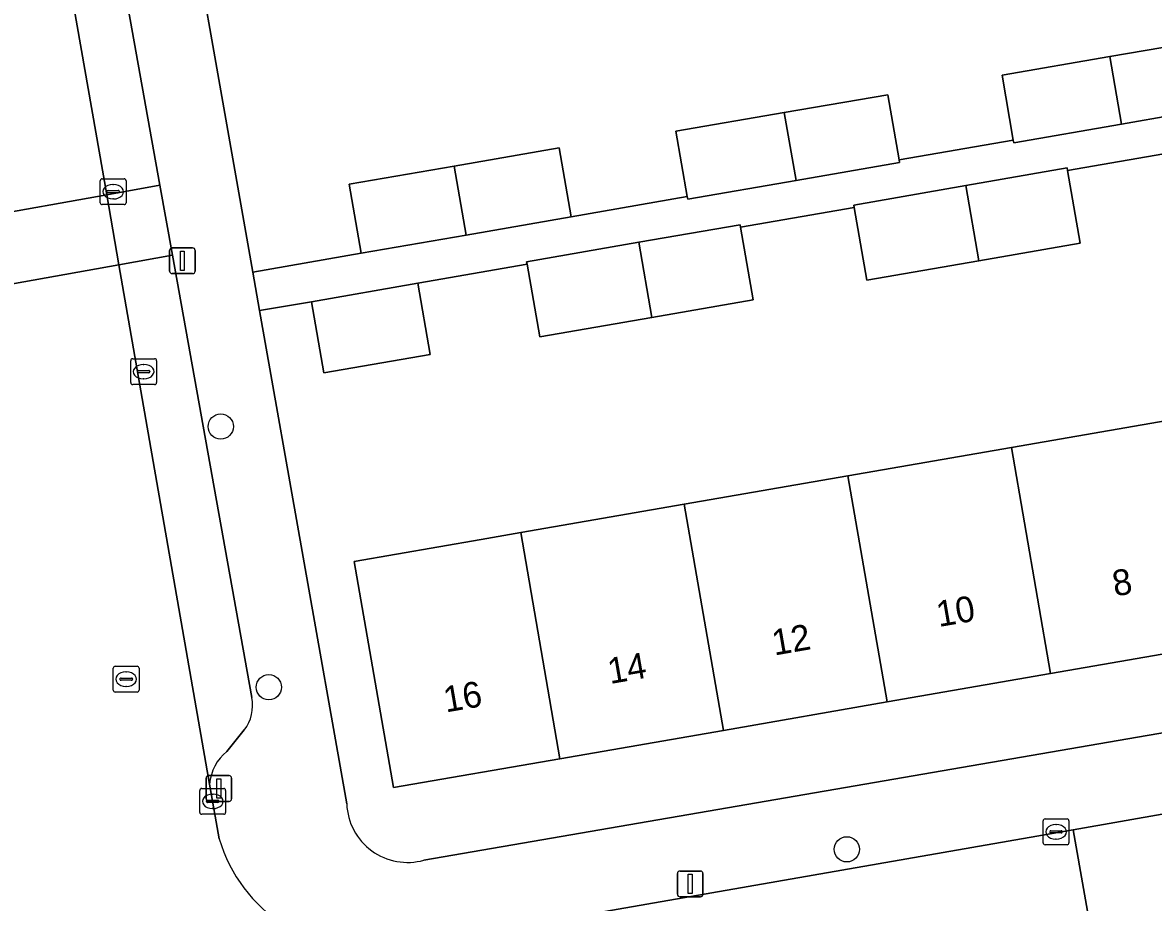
# Model space of a CAD drawing. Extents: x 162879 to 165540, y 384011 to 385181.
# Drawn here: x 164119.01 to 164162.84, y 384566.76 to 384600.87 of the extents above; entities that cross this region are included whole.
import ezdxf

# ---------------------------------------------------------------- set-up
doc = ezdxf.new("R2010")
doc.units = 0
for name, color, linetype in [('IMGEO_Boom', 7, 'Continuous'), ('IMGEO_Erf', 7, 'Continuous'), ('IMGEO_Kolk', 7, 'Continuous'), ('IMGEO_Lichtmast', 7, 'Continuous'), ('IMGEO_Pand', 7, 'Continuous'), ('IMGEO_Pand_nummerreeks', 7, 'Continuous'), ('IMGEO_Parkeervlak_open', 7, 'Continuous'), ('IMGEO_Rijbaan_lokaal_open', 7, 'Continuous'), ('IMGEO_Rioolput', 7, 'Continuous'), ('IMGEO_Voetpad_open', 7, 'Continuous')]:
    doc.layers.add(name, color=color, linetype=linetype)

msp = doc.modelspace()

# ---------------------------------------------------------------- linework, layer by layer
at = {"layer": 'IMGEO_Boom'}
for centre in [(164126.688, 384585.206), (164128.552, 384575.099), (164150.956, 384568.813)]:
    msp.add_circle(centre, 0.489, dxfattribs=at)
at = {"layer": 'IMGEO_Erf'}
for points in [[(164124.448, 384610.959), (164124.458, 384610.898), (164127.933, 384591.199), (164132.13, 384591.927), (164131.666, 384594.599), (164135.738, 384595.306), (164139.809, 384596.012), (164140.273, 384593.34), (164144.77, 384594.121), (164144.333, 384596.66), (164148.533, 384597.382), (164152.545, 384598.072), (164152.98, 384595.546), (164157.407, 384596.315), (164156.974, 384598.834), (164161.151, 384599.552), (164165.264, 384600.259)], [(164182.869, 384599.189), (164172.189, 384597.335), (164172.678, 384594.52), (164168.543, 384593.801), (164164.408, 384593.082), (164163.918, 384595.9), (164159.51, 384595.135), (164159.999, 384592.32), (164156.078, 384591.638), (164151.729, 384590.882), (164151.239, 384593.699), (164146.833, 384592.935), (164147.322, 384590.121), (164143.401, 384589.439), (164139.052, 384588.683), (164138.563, 384591.499), (164134.333, 384590.765), (164134.812, 384588.002), (164130.681, 384587.285), (164130.202, 384590.048), (164128.197, 384589.7), (164131.572, 384570.572)], [(164134.566, 384568.392), (164184.644, 384577.027)]]:
    msp.add_lwpolyline(points, dxfattribs=at)
msp.add_lwpolyline([(164157.334, 384584.394), (164163.674, 384585.494), (164170.013, 384586.594), (164176.353, 384587.694), (164177.883, 384587.959), (164182.809, 384588.814), (164184.33, 384580.045), (164177.873, 384578.925), (164171.533, 384577.825), (164165.194, 384576.725), (164158.854, 384575.626), (164152.516, 384574.526), (164146.177, 384573.427), (164139.838, 384572.327), (164133.382, 384571.207), (164131.86, 384579.975), (164136.787, 384580.83), (164138.317, 384581.095), (164144.657, 384582.195), (164150.996, 384583.295)], close=True, dxfattribs=at)
msp.add_arc((164133.93, 384570.665), 2.36, 182.2555, 285.626, dxfattribs=at)
at = {"layer": 'IMGEO_Kolk'}
for p, q in [((164122.017, 384593.887), (164122.017, 384594.739)), ((164122.092, 384594.813), (164122.944, 384594.813)), ((164122.505, 384594.593), (164122.53, 384594.593)), ((164123.018, 384594.739), (164123.018, 384593.887)), ((164122.276, 384594.307), (164122.276, 384594.319)), ((164122.714, 384594.27), (164122.316, 384594.27)), ((164122.319, 384594.356), (164122.717, 384594.356)), ((164122.528, 384594.033), (164122.503, 384594.033)), ((164122.76, 384594.319), (164122.76, 384594.307)), ((164122.944, 384593.813), (164122.092, 384593.813)), ((164123.2, 384586.909), (164123.2, 384587.761)), ((164123.275, 384587.835), (164124.127, 384587.835)), ((164123.688, 384587.615), (164123.713, 384587.615)), ((164124.201, 384587.761), (164124.201, 384586.909)), ((164123.459, 384587.329), (164123.459, 384587.341)), ((164123.897, 384587.292), (164123.499, 384587.292)), ((164123.502, 384587.378), (164123.9, 384587.378)), ((164123.711, 384587.055), (164123.686, 384587.055)), ((164123.943, 384587.341), (164123.943, 384587.329)), ((164124.127, 384586.835), (164123.275, 384586.835)), ((164125.876, 384570.247), (164125.876, 384571.099)), ((164125.951, 384571.173), (164126.803, 384571.173)), ((164126.364, 384570.953), (164126.389, 384570.953)), ((164126.877, 384571.099), (164126.877, 384570.247)), ((164126.135, 384570.667), (164126.135, 384570.679)), ((164126.573, 384570.63), (164126.175, 384570.63)), ((164126.178, 384570.716), (164126.576, 384570.716)), ((164126.387, 384570.393), (164126.362, 384570.393)), ((164126.619, 384570.679), (164126.619, 384570.667)), ((164126.803, 384570.173), (164125.951, 384570.173)), ((164158.564, 384569.065), (164158.564, 384569.917)), ((164158.639, 384569.991), (164159.491, 384569.991)), ((164159.565, 384569.917), (164159.565, 384569.065)), ((164158.823, 384569.485), (164158.823, 384569.497)), ((164159.261, 384569.448), (164158.863, 384569.448)), ((164158.866, 384569.534), (164159.264, 384569.534)), ((164159.052, 384569.771), (164159.077, 384569.771)), ((164159.307, 384569.497), (164159.307, 384569.485)), ((164159.075, 384569.211), (164159.05, 384569.211)), ((164159.491, 384568.991), (164158.639, 384568.991))]:
    msp.add_line(p, q, dxfattribs=at)
for points in [[(164122.017, 384593.887), (164122.017, 384594.739)], [(164122.092, 384594.813), (164122.944, 384594.813)], [(164123.018, 384594.739), (164123.018, 384593.887)], [(164122.944, 384593.813), (164122.092, 384593.813)], [(164123.2, 384586.909), (164123.2, 384587.761)], [(164123.275, 384587.835), (164124.127, 384587.835)], [(164124.201, 384587.761), (164124.201, 384586.909)], [(164124.127, 384586.835), (164123.275, 384586.835)], [(164125.876, 384570.247), (164125.876, 384571.099)], [(164125.951, 384571.173), (164126.803, 384571.173)], [(164126.877, 384571.099), (164126.877, 384570.247)], [(164126.803, 384570.173), (164125.951, 384570.173)], [(164158.564, 384569.065), (164158.564, 384569.917)], [(164158.639, 384569.991), (164159.491, 384569.991)], [(164159.565, 384569.917), (164159.565, 384569.065)], [(164159.491, 384568.991), (164158.639, 384568.991)]]:
    msp.add_lwpolyline(points, dxfattribs=at)
for centre, radius, start, end in [((164122.094, 384594.737), 0.0765, 91.552, 178.448), ((164122.094, 384594.737), 0.0765, 91.552, 178.448), ((164122.942, 384594.737), 0.0765, 1.552, 88.448), ((164122.942, 384594.737), 0.0765, 1.552, 88.448), ((164122.316, 384594.316), 0.0403, 85.8775, 175.7526), ((164122.313, 384594.306), 0.0366, 178.938, 274.7102), ((164122.717, 384594.313), 0.043, 264.8664, 352.4533), ((164122.721, 384594.318), 0.0386, 1.7309, 96.639), ((164122.094, 384593.889), 0.0765, 181.552, 268.448), ((164122.094, 384593.889), 0.0765, 181.552, 268.448), ((164122.942, 384593.889), 0.0765, 271.552, 358.448), ((164122.942, 384593.889), 0.0765, 271.552, 358.448), ((164123.277, 384587.759), 0.0765, 91.552, 178.448), ((164123.277, 384587.759), 0.0765, 91.552, 178.448), ((164124.125, 384587.759), 0.0765, 1.552, 88.448), ((164124.125, 384587.759), 0.0765, 1.552, 88.448), ((164123.499, 384587.338), 0.0403, 85.8775, 175.7526), ((164123.496, 384587.328), 0.0366, 178.938, 274.7102), ((164123.9, 384587.335), 0.043, 264.8664, 352.4533), ((164123.904, 384587.34), 0.0386, 1.7309, 96.639), ((164123.277, 384586.911), 0.0765, 181.552, 268.448), ((164123.277, 384586.911), 0.0765, 181.552, 268.448), ((164124.125, 384586.911), 0.0765, 271.552, 358.448), ((164124.125, 384586.911), 0.0765, 271.552, 358.448), ((164125.953, 384571.097), 0.0765, 91.552, 178.448), ((164125.953, 384571.097), 0.0765, 91.552, 178.448), ((164126.801, 384571.097), 0.0765, 1.552, 88.448), ((164126.801, 384571.097), 0.0765, 1.552, 88.448), ((164126.175, 384570.676), 0.0403, 85.8775, 175.7526), ((164126.172, 384570.666), 0.0366, 178.938, 274.7102), ((164126.576, 384570.673), 0.043, 264.8664, 352.4533), ((164126.58, 384570.678), 0.0386, 1.7309, 96.639), ((164125.953, 384570.249), 0.0765, 181.552, 268.448), ((164125.953, 384570.249), 0.0765, 181.552, 268.448), ((164126.801, 384570.249), 0.0765, 271.552, 358.448), ((164126.801, 384570.249), 0.0765, 271.552, 358.448), ((164158.641, 384569.915), 0.0765, 91.552, 178.448), ((164158.641, 384569.915), 0.0765, 91.552, 178.448), ((164159.489, 384569.915), 0.0765, 1.552, 88.448), ((164159.489, 384569.915), 0.0765, 1.552, 88.448), ((164158.863, 384569.494), 0.0403, 85.8775, 175.7526), ((164158.86, 384569.484), 0.0366, 178.938, 274.7102), ((164159.264, 384569.491), 0.043, 264.8664, 352.4533), ((164159.268, 384569.496), 0.0386, 1.7309, 96.639), ((164158.641, 384569.067), 0.0765, 181.552, 268.448), ((164158.641, 384569.067), 0.0765, 181.552, 268.448), ((164159.489, 384569.067), 0.0765, 271.552, 358.448), ((164159.489, 384569.067), 0.0765, 271.552, 358.448)]:
    msp.add_arc(centre, radius, start, end, dxfattribs=at)
for centre, major_axis, ratio, start_param, end_param in [((164122.504, 384594.313), (-0.387, 0.002), 0.722429, 4.712389, 7.853982), ((164122.529, 384594.313), (-0.39, 0.002), 0.717154, 1.570796, 4.712389), ((164123.687, 384587.335), (-0.387, 0.002), 0.722429, 4.712389, 7.853982), ((164123.712, 384587.335), (-0.39, 0.002), 0.717154, 1.570796, 4.712389), ((164126.363, 384570.673), (-0.387, 0.002), 0.722429, 4.712389, 7.853982), ((164126.388, 384570.673), (-0.39, 0.002), 0.717154, 1.570796, 4.712389), ((164159.051, 384569.491), (-0.387, 0.002), 0.722429, 4.712389, 7.853982), ((164159.076, 384569.491), (-0.39, 0.002), 0.717154, 1.570796, 4.712389)]:
    msp.add_ellipse(centre, major_axis=major_axis, ratio=ratio, start_param=start_param, end_param=end_param, dxfattribs=at)
at = {"layer": 'IMGEO_Lichtmast'}
for p, q in [((164124.707, 384591.236), (164124.707, 384592.036)), ((164124.707, 384592.036), (164124.707, 384591.236)), ((164124.807, 384592.136), (164125.597, 384592.136)), ((164125.597, 384592.136), (164124.807, 384592.136)), ((164125.697, 384592.036), (164125.697, 384591.236)), ((164125.697, 384591.236), (164125.697, 384592.036)), ((164125.597, 384591.136), (164124.807, 384591.136)), ((164124.807, 384591.136), (164125.597, 384591.136)), ((164126.221, 384571.671), (164127.011, 384571.671)), ((164127.011, 384571.671), (164126.221, 384571.671)), ((164126.121, 384570.771), (164126.121, 384571.571)), ((164126.121, 384571.571), (164126.121, 384570.771)), ((164127.111, 384571.571), (164127.111, 384570.771)), ((164127.111, 384570.771), (164127.111, 384571.571)), ((164127.011, 384570.671), (164126.221, 384570.671)), ((164126.221, 384570.671), (164127.011, 384570.671)), ((164144.391, 384567.072), (164144.391, 384567.872)), ((164144.391, 384567.872), (164144.391, 384567.072)), ((164144.491, 384567.972), (164145.281, 384567.972)), ((164145.281, 384567.972), (164144.491, 384567.972)), ((164145.381, 384567.872), (164145.381, 384567.072)), ((164145.381, 384567.072), (164145.381, 384567.872)), ((164145.281, 384566.972), (164144.491, 384566.972)), ((164144.491, 384566.972), (164145.281, 384566.972))]:
    msp.add_line(p, q, dxfattribs=at)
for points in [[(164125.127, 384592.011), (164125.277, 384592.011), (164125.277, 384591.261), (164125.127, 384591.261), (164125.127, 384592.011)], [(164126.541, 384571.546), (164126.691, 384571.546), (164126.691, 384570.796), (164126.541, 384570.796), (164126.541, 384571.546)], [(164144.811, 384567.847), (164144.961, 384567.847), (164144.961, 384567.097), (164144.811, 384567.097), (164144.811, 384567.847)]]:
    msp.add_lwpolyline(points, dxfattribs=at)
for centre, start, end in [((164124.807, 384592.036), 90, 180), ((164124.807, 384592.036), 90, 180), ((164125.597, 384592.036), 0, 90), ((164125.597, 384592.036), 360, 90), ((164124.807, 384591.236), 180, 270), ((164124.807, 384591.236), 180, 270), ((164125.597, 384591.236), 270, 0), ((164125.597, 384591.236), 270, 0), ((164126.221, 384571.571), 90, 180), ((164126.221, 384571.571), 90, 180), ((164127.011, 384571.571), 0, 90), ((164127.011, 384571.571), 360, 90), ((164126.221, 384570.771), 180, 270), ((164126.221, 384570.771), 180, 270), ((164127.011, 384570.771), 270, 0), ((164127.011, 384570.771), 270, 0), ((164144.491, 384567.872), 90, 180), ((164144.491, 384567.872), 90, 180), ((164145.281, 384567.872), 0, 90), ((164145.281, 384567.872), 360, 90), ((164144.491, 384567.072), 180, 270), ((164144.491, 384567.072), 180, 270), ((164145.281, 384567.072), 270, 0), ((164145.281, 384567.072), 270, 0)]:
    msp.add_arc(centre, 0.1, start, end, dxfattribs=at)
at = {"layer": 'IMGEO_Pand'}
for points in [[(164161.151, 384599.552), (164161.605, 384596.937), (164165.713, 384597.65), (164165.695, 384597.754), (164165.264, 384600.259)], [(164161.151, 384599.552), (164156.974, 384598.834), (164157.407, 384596.315), (164157.425, 384596.211), (164161.605, 384596.937)], [(164148.533, 384597.382), (164148.99, 384594.746), (164152.998, 384595.442), (164152.98, 384595.546), (164152.545, 384598.072)], [(164148.533, 384597.382), (164144.333, 384596.66), (164144.77, 384594.121), (164144.788, 384594.017), (164148.99, 384594.746)], [(164135.738, 384595.306), (164136.201, 384592.633), (164140.273, 384593.34), (164139.809, 384596.012)], [(164135.738, 384595.306), (164131.666, 384594.599), (164132.13, 384591.927), (164136.201, 384592.633)], [(164159.51, 384595.135), (164159.493, 384595.233), (164155.573, 384594.551), (164156.078, 384591.638), (164159.999, 384592.32)], [(164155.573, 384594.551), (164151.223, 384593.794), (164151.239, 384593.699), (164151.729, 384590.882), (164156.078, 384591.638)], [(164146.833, 384592.935), (164146.816, 384593.034), (164142.896, 384592.352), (164143.401, 384589.439), (164147.322, 384590.121)], [(164142.896, 384592.352), (164138.546, 384591.595), (164138.563, 384591.499), (164139.052, 384588.683), (164143.401, 384589.439)], [(164130.681, 384587.285), (164134.812, 384588.002), (164134.333, 384590.765), (164130.202, 384590.048)], [(164165.194, 384576.725), (164163.674, 384585.494), (164157.334, 384584.394), (164158.854, 384575.626)], [(164158.854, 384575.626), (164157.334, 384584.394), (164150.996, 384583.295), (164152.516, 384574.526)], [(164146.177, 384573.427), (164152.516, 384574.526), (164150.996, 384583.295), (164144.657, 384582.195)], [(164146.177, 384573.427), (164144.657, 384582.195), (164138.317, 384581.095), (164139.838, 384572.327)], [(164139.838, 384572.327), (164138.317, 384581.095), (164136.787, 384580.83), (164131.86, 384579.975), (164133.382, 384571.207)]]:
    msp.add_lwpolyline(points, close=True, dxfattribs=at)
at = {"layer": 'IMGEO_Parkeervlak_open'}
for points in [[(164119.551, 384609.746), (164122.268, 384594.191), (164124.334, 384594.561), (164122.185, 384606.563)], [(164127.891, 384574.7), (164124.819, 384591.854), (164122.741, 384591.482), (164126.258, 384571.345)], [(164126.923, 384572.607), (164127.6, 384573.44)]]:
    msp.add_lwpolyline(points, dxfattribs=at)
msp.add_lwpolyline([(164124.819, 384591.854), (164124.334, 384594.561), (164122.268, 384594.191), (164122.741, 384591.482)], close=True, dxfattribs=at)
for centre, radius, start, end in [((164126.382, 384574.385), 1.542, 322.1974, 11.7934), ((164128.064, 384571.199), 1.812, 129.035, 175.3918)]:
    msp.add_arc(centre, radius, start, end, dxfattribs=at)
at = {"layer": 'IMGEO_Rijbaan_lokaal_open'}
for points in [[(164107.03, 384651.897), (164107.592, 384648.701), (164117.259, 384593.73), (164117.334, 384593.308), (164122.268, 384594.191), (164119.551, 384609.746), (164119.385, 384610.725)], [(164126.631, 384569.222), (164126.258, 384571.345), (164122.741, 384591.482), (164117.81, 384590.599), (164118.136, 384588.74)], [(164160.607, 384564.577), (164159.728, 384569.575), (164133.129, 384564.927)]]:
    msp.add_lwpolyline(points, dxfattribs=at)
for points in [[(164117.334, 384593.308), (164117.374, 384593.084), (164117.536, 384592.161), (164117.81, 384590.599), (164122.741, 384591.482), (164122.268, 384594.191)], [(164164.28, 384565.221), (164163.402, 384570.217), (164159.728, 384569.575), (164160.607, 384564.577)]]:
    msp.add_lwpolyline(points, close=True, dxfattribs=at)
msp.add_arc((164132.445, 384570.956), 6.067, 196.6039, 276.4689, dxfattribs=at)
at = {"layer": 'IMGEO_Rioolput'}
for p, q in [((164122.524, 384574.986), (164122.524, 384575.838)), ((164122.599, 384575.912), (164123.451, 384575.912)), ((164123.012, 384575.692), (164123.037, 384575.692)), ((164123.525, 384575.838), (164123.525, 384574.986)), ((164122.783, 384575.406), (164122.783, 384575.418)), ((164123.221, 384575.369), (164122.823, 384575.369)), ((164122.826, 384575.455), (164123.224, 384575.455)), ((164123.267, 384575.418), (164123.267, 384575.406)), ((164123.451, 384574.912), (164122.599, 384574.912)), ((164123.035, 384575.132), (164123.01, 384575.132))]:
    msp.add_line(p, q, dxfattribs=at)
for points in [[(164122.524, 384574.986), (164122.524, 384575.838)], [(164122.599, 384575.912), (164123.451, 384575.912)], [(164123.525, 384575.838), (164123.525, 384574.986)], [(164123.451, 384574.912), (164122.599, 384574.912)]]:
    msp.add_lwpolyline(points, dxfattribs=at)
for centre, radius, start, end in [((164122.601, 384575.836), 0.0765, 91.552, 178.448), ((164122.601, 384575.836), 0.0765, 91.552, 178.448), ((164123.449, 384575.836), 0.0765, 1.552, 88.448), ((164123.449, 384575.836), 0.0765, 1.552, 88.448), ((164122.823, 384575.415), 0.0403, 85.8775, 175.7526), ((164122.82, 384575.405), 0.0366, 178.938, 274.7102), ((164123.224, 384575.412), 0.043, 264.8664, 352.4533), ((164123.228, 384575.417), 0.0386, 1.7309, 96.639), ((164122.601, 384574.988), 0.0765, 181.552, 268.448), ((164122.601, 384574.988), 0.0765, 181.552, 268.448), ((164123.449, 384574.988), 0.0765, 271.552, 358.448), ((164123.449, 384574.988), 0.0765, 271.552, 358.448)]:
    msp.add_arc(centre, radius, start, end, dxfattribs=at)
for centre, major_axis, ratio, start_param, end_param in [((164123.011, 384575.412), (-0.387, 0.002), 0.722429, 4.712389, 7.853982), ((164123.036, 384575.412), (-0.39, 0.002), 0.717154, 1.570796, 4.712389)]:
    msp.add_ellipse(centre, major_axis=major_axis, ratio=ratio, start_param=start_param, end_param=end_param, dxfattribs=at)
at = {"layer": 'IMGEO_Voetpad_open'}
for points in [[(164131.572, 384570.572), (164128.197, 384589.7), (164127.933, 384591.199), (164124.458, 384610.898), (164124.448, 384610.959), (164123.42, 384617.349)], [(164122.185, 384606.563), (164124.334, 384594.561), (164124.819, 384591.854), (164127.891, 384574.7)], [(164165.713, 384597.65), (164161.605, 384596.937), (164157.425, 384596.211), (164157.407, 384596.315), (164152.98, 384595.546), (164152.998, 384595.442), (164148.99, 384594.746), (164144.788, 384594.017), (164144.77, 384594.121), (164140.273, 384593.34), (164136.201, 384592.633), (164132.13, 384591.927), (164127.933, 384591.199), (164128.197, 384589.7), (164130.202, 384590.048), (164134.333, 384590.765), (164138.563, 384591.499), (164138.546, 384591.595), (164142.896, 384592.352), (164146.816, 384593.034), (164146.833, 384592.935), (164151.239, 384593.699), (164151.223, 384593.794), (164155.573, 384594.551), (164159.493, 384595.233), (164159.51, 384595.135), (164163.918, 384595.9)], [(164189.143, 384577.854), (164184.707, 384577.028), (164184.644, 384577.027), (164134.566, 384568.392)], [(164133.129, 384564.927), (164159.728, 384569.575), (164163.402, 384570.217), (164184.483, 384573.9)], [(164127.6, 384573.44), (164126.923, 384572.607)], [(164126.258, 384571.345), (164126.631, 384569.222)]]:
    msp.add_lwpolyline(points, dxfattribs=at)
for centre, radius, start, end in [((164126.382, 384574.385), 1.542, 322.1974, 11.7934), ((164128.064, 384571.199), 1.812, 129.035, 175.3918), ((164133.93, 384570.665), 2.36, 182.2555, 285.626), ((164132.445, 384570.956), 6.067, 196.6039, 276.4689)]:
    msp.add_arc(centre, radius, start, end, dxfattribs=at)

# ---------------------------------------------------------------- texts
at = {"layer": 'IMGEO_Pand_nummerreeks'}
for s, p in [('8', (164161.342, 384578.615)), ('10', (164154.52, 384577.431)), ('12', (164148.146, 384576.325)), ('14', (164141.78, 384575.221)), ('16', (164135.412, 384574.117))]:
    msp.add_text(s, height=1, rotation=9.8412, dxfattribs=at).set_placement(p)

doc.saveas('drawing.dxf')
